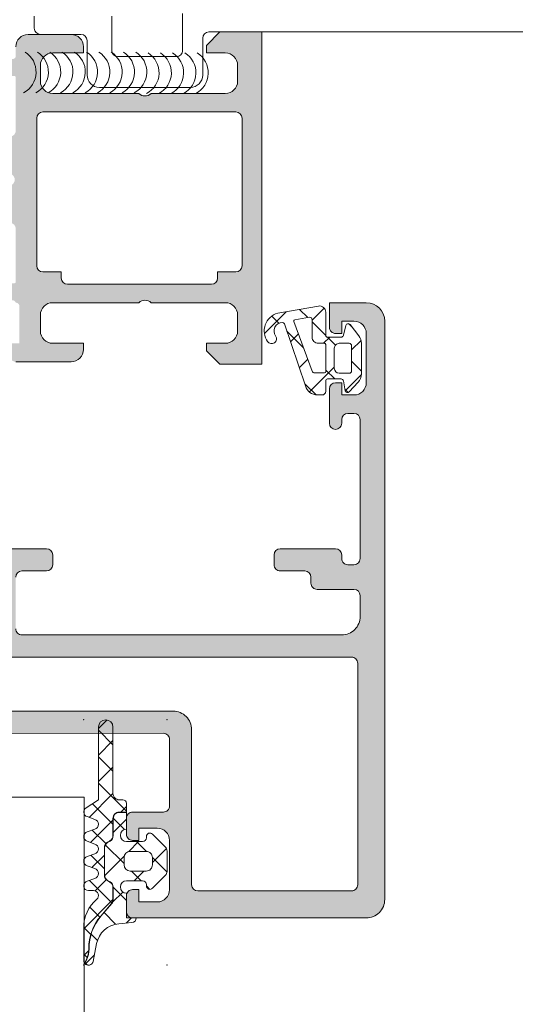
# Model space of a CAD drawing. Header units: millimetres. Extents: x 144573 to 336993, y 74252 to 247042.
# Tile 404 of 656: x 198288 to 198329, y 185783 to 185863. Entities that reach past the tile are written whole.
import ezdxf

# ---------------------------------------------------------------- set-up
doc = ezdxf.new("R2010")
doc.units = ezdxf.units.MM
doc.layers.add('FASÁDA DETAILNÍ', color=255, linetype='Continuous', lineweight=0)
doc.layers.add('NOVA', color=255, linetype='Continuous', lineweight=0)

# ---------------------------------------------------------------- blocks, each defined once
blk = doc.blocks.new('A$C69D17D4D')
at = {"layer": 'FASÁDA DETAILNÍ'}
h = blk.add_hatch(color=256, dxfattribs=at)
edge = h.paths.add_edge_path()
edge.add_arc((-24856.93811075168, 12486.81045535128), 0.1199999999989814, 8.685034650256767e-10, 90.000000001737)
edge.add_line((-24856.93811075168, 12486.93045535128), (-24859.69810875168, 12486.93045535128))
edge.add_arc((-24859.69810875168, 12487.23045535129), 0.3000000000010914, 180, 270, ccw=False)
edge.add_line((-24859.99810875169, 12487.23045535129), (-24859.99810875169, 12488.21042967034))
edge.add_arc((-24859.69810875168, 12488.21042967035), 0.2999999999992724, 90, 180, ccw=False)
edge.add_line((-24859.69810875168, 12488.51042967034), (-24857.81809775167, 12488.51042967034))
edge.add_arc((-24857.55055441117, 12488.58929676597), 0.278925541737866, 196.4245945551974, 271.1628700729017)
edge.add_line((-24857.54489375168, 12488.31042867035), (-24857.09129975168, 12488.31042867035))
edge.add_arc((-24857.08563134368, 12488.58926611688), 0.2788950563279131, 268.835410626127, 343.5801235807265)
edge.add_line((-24856.81811075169, 12488.51042967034), (-24856.81811075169, 12489.31060438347))
edge.add_arc((-24855.81811075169, 12489.31060438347), 1, 90, 180, ccw=False)
edge.add_line((-24855.81811075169, 12490.31060438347), (-24852.31810339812, 12490.31060438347))
edge.add_arc((-24852.31812322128, 12489.31058456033), 1.000019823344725, 0.0011357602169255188, 89.99886423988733, ccw=False)
edge.add_line((-24851.31810339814, 12489.31060438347), (-24851.31810339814, 12488.81060438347))
edge.add_line((-24851.31810339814, 12488.81060438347), (-24853.81810339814, 12488.81060438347))
edge.add_arc((-24853.81805801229, 12487.81055899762), 1.0000453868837, 90.00260029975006, 179.9973997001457)
edge.add_line((-24854.81810339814, 12487.81060438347), (-24854.81810339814, 12486.51058607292))
edge.add_arc((-24853.81805089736, 12486.5106385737), 1.00005250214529, 180.0030079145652, 269.996992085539)
edge.add_line((-24853.81810339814, 12485.51058607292), (-24846.81810339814, 12485.51058607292))
edge.add_arc((-24846.31810339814, 12486.03570782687), 0.7250881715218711, 226.4038161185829, 313.5961838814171)
edge.add_line((-24845.81810339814, 12485.51058607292), (-24839.78401526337, 12485.51058607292))
edge.add_arc((-24839.78406776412, 12486.5106385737), 1.000052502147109, 270.003007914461, 359.9969920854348)
edge.add_line((-24838.78401526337, 12486.51058607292), (-24838.78401526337, 12487.81060438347))
edge.add_arc((-24839.78406064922, 12487.81055899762), 1.000045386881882, 0.002600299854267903, 89.99739970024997)
edge.add_line((-24839.78401526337, 12488.81060438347), (-24841.31810339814, 12488.81060438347))
edge.add_line((-24841.31810339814, 12488.81060438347), (-24841.31810339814, 12489.41061048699))
edge.add_line((-24841.31810339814, 12489.41061048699), (-24840.21809729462, 12490.51058607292))
edge.add_line((-24840.21809729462, 12490.51058607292), (-24836.81810339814, 12490.51058607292))
edge.add_line((-24836.81810339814, 12490.51058607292), (-24836.81810339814, 12463.51068525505))
edge.add_line((-24836.81810339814, 12463.51068525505), (-24840.21809729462, 12463.51068525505))
edge.add_line((-24840.21809729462, 12463.51068525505), (-24841.31810339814, 12464.61066084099))
edge.add_line((-24841.31810339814, 12464.61066084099), (-24841.31810339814, 12465.21066694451))
edge.add_line((-24841.31810339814, 12465.21066694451), (-24839.78401526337, 12465.21066694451))
edge.add_arc((-24839.78406064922, 12466.21071233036), 1.0000453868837, 270.00260029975, 359.9973997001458)
edge.add_line((-24838.78401526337, 12466.21066694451), (-24838.78401526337, 12467.51068525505))
edge.add_arc((-24839.78406776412, 12467.51063275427), 1.00005250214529, 0.003007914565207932, 89.996992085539)
edge.add_line((-24839.78401526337, 12468.51068525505), (-24845.81810339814, 12468.51068525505))
edge.add_arc((-24846.31810339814, 12467.9855635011), 0.7250881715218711, 46.4038161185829, 133.5961838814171)
edge.add_line((-24846.81810339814, 12468.51068525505), (-24853.81810339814, 12468.51068525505))
edge.add_arc((-24853.81805089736, 12467.51063275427), 1.000052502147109, 90.003007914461, 179.9969920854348)
edge.add_line((-24854.81810339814, 12467.51068525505), (-24854.81810339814, 12466.21066694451))
edge.add_arc((-24853.81805801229, 12466.21071233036), 1.000045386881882, 180.0026002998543, 269.9973997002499)
edge.add_line((-24853.81810339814, 12465.21066694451), (-24851.31810339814, 12465.21066694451))
edge.add_line((-24851.31810339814, 12465.21066694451), (-24851.31810339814, 12464.71066694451))
edge.add_arc((-24852.31812322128, 12464.71068676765), 1.000019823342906, 270.0011357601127, 359.99886423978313, ccw=False)
edge.add_line((-24852.31810339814, 12463.71066694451), (-24856.81810339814, 12463.71066694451))
edge.add_arc((-24856.81811371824, 12464.2106566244), 0.4999896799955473, 179.9988173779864, 270.0011826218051, ccw=False)
edge.add_line((-24857.31810339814, 12464.21066694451), (-24857.31810339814, 12465.21066694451))
edge.add_line((-24857.31810339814, 12465.21066694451), (-24856.51810034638, 12465.21066694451))
edge.add_line((-24856.51810034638, 12465.21066694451), (-24856.51810034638, 12468.21068220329))
edge.add_arc((-24856.81810806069, 12468.21068489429), 0.3000077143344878, 359.9994860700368, 450.0005139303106)
edge.add_arc((-24857.08563134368, 12468.43185616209), 0.2788950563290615, 16.41987641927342, 91.16458937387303)
edge.add_line((-24857.09129975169, 12468.71069360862), (-24857.54489375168, 12468.71069360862))
edge.add_arc((-24857.55055441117, 12468.43182551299), 0.2789255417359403, 88.83712992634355, 163.5754054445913)
edge.add_line((-24857.81809775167, 12468.51069260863), (-24859.69810875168, 12468.51069260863))
edge.add_arc((-24859.69810875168, 12468.81069260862), 0.2999999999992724, 180, 270, ccw=False)
edge.add_line((-24859.99810875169, 12468.81069260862), (-24859.99810875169, 12469.79066692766))
edge.add_arc((-24859.69810875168, 12469.79066692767), 0.2999999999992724, 90, 180, ccw=False)
edge.add_line((-24859.69810875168, 12470.09066692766), (-24856.93811075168, 12470.09066692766))
edge.add_arc((-24856.93811075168, 12470.21066692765), 0.1200000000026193, 270, 359.9999999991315)
edge.add_line((-24856.81811075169, 12470.21066692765), (-24856.81811075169, 12474.51069260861))
edge.add_arc((-24857.31811075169, 12474.51069260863), 0.5, 0, 90)
edge.add_line((-24857.31811075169, 12475.01069260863), (-24858.01811075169, 12475.01069260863))
edge.add_line((-24858.0181107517, 12475.01069260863), (-24860.41093107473, 12473.62919715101))
edge.add_arc((-24860.47999096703, 12473.74881239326), 0.1381197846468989, 172.2975625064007, 299.99999999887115, ccw=False)
edge.add_arc((-24855.63863973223, 12473.3011940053), 5.000000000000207, 108.709400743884, 174.6507719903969, ccw=False)
edge.add_arc((-24857.40286592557, 12478.51056113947), 0.5000000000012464, 288.7094007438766, 431.2905992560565)
edge.add_arc((-24855.63863973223, 12483.71992827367), 4.999999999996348, 185.349228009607, 251.2905992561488, ccw=False)
edge.add_arc((-24860.47999096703, 12483.27230988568), 0.1381197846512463, 60.00000000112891, 187.7024374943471, ccw=False)
edge.add_line((-24860.41093107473, 12483.39192512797), (-24858.0181107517, 12482.01042967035))
edge.add_line((-24858.0181107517, 12482.01042967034), (-24857.3181107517, 12482.01042967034))
edge.add_arc((-24857.31811075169, 12482.51042967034), 0.5, 270, 360.0000000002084)
edge.add_line((-24856.81811075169, 12482.51042967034), (-24856.81811075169, 12486.81045535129))
edge = h.paths.add_edge_path(flags=16)
edge.add_arc((-24838.91810950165, 12471.51067762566), 0.5, 270, 360)
edge.add_line((-24838.41810950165, 12471.51067762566), (-24838.41810950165, 12483.51058607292))
edge.add_arc((-24838.91810950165, 12483.51058607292), 0.5, 0, 90)
edge.add_line((-24838.91810950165, 12484.01058607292), (-24854.61809119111, 12484.01058607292))
edge.add_arc((-24854.61809119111, 12483.51058607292), 0.5, 90, 180)
edge.add_line((-24855.11809119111, 12483.51058607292), (-24855.11809119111, 12471.51067762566))
edge.add_arc((-24854.61809119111, 12471.51067762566), 0.5, 180, 270)
edge.add_line((-24854.61809119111, 12471.01067762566), (-24853.11809119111, 12471.01067762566))
edge.add_line((-24853.11809119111, 12471.01067762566), (-24853.11809119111, 12470.51067762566))
edge.add_arc((-24852.61809119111, 12470.51067762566), 0.5, 180, 270)
edge.add_line((-24852.61809119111, 12470.01067762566), (-24840.91810950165, 12470.01067762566))
edge.add_arc((-24840.91810950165, 12470.51067762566), 0.5, 270, 360)
edge.add_line((-24840.41810950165, 12470.51067762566), (-24840.41810950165, 12471.01067762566))
edge.add_line((-24840.41810950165, 12471.01067762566), (-24838.91810950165, 12471.01067762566))
h = blk.add_hatch(color=256, dxfattribs=at)
edge = h.paths.add_edge_path(flags=16)
edge.add_ellipse((-24829.51811741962, 12439.21063723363), major_axis=(-0.499974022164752, 0), ratio=1, start_angle=179.9970229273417, end_angle=270.0029770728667, ccw=False)
edge.add_line((-24829.01814339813, 12439.21061125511), (-24829.01814339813, 12421.21061125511))
edge.add_ellipse((-24829.51811741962, 12421.2105852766), major_axis=(-0.4999740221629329, 0), ratio=1, start_angle=89.99702292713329, end_angle=180.0029770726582, ccw=False)
edge.add_line((-24829.51814339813, 12420.71061125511), (-24842.01814339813, 12420.71061125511))
edge.add_ellipse((-24842.01812157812, 12421.21063307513), major_axis=(-0.5000218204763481, 0), ratio=1, start_angle=0.002500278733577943, end_angle=89.99749972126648, ccw=False)
edge.add_line((-24842.51814339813, 12421.21061125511), (-24842.51814339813, 12433.81366225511))
edge.add_ellipse((-24844.01814227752, 12433.81366337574), major_axis=(-1.499998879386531, 0), ratio=1, start_angle=179.9999571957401, end_angle=270.0000428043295)
edge.add_line((-24844.01814339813, 12435.31366225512), (-24857.01813139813, 12435.31366225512))
edge.add_ellipse((-24857.01813177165, 12435.81366188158), major_axis=(-0.4999996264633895, 0), ratio=1, start_angle=-4.280419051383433e-05, end_angle=90.00004280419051, ccw=False)
edge.add_line((-24857.51813139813, 12435.81366225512), (-24857.51813139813, 12439.21061125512))
edge.add_ellipse((-24857.01813177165, 12439.21061162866), major_axis=(-0.4999996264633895, 0), ratio=1, start_angle=-90.00004280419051, end_angle=4.280419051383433e-05, ccw=False)
edge.add_line((-24857.01813139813, 12439.71061125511), (-24829.51814339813, 12439.71061125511))
edge = h.paths.add_edge_path()
edge.add_line((-24828.31813139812, 12468.51060625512), (-24831.31813139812, 12468.51060625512))
edge.add_line((-24831.31813139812, 12468.51060625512), (-24831.31813139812, 12466.51060625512))
edge.add_arc((-24830.81815737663, 12466.5105802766), 0.4999740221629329, 179.9970229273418, 270.0029770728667)
edge.add_line((-24830.81813139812, 12466.01060625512), (-24830.31813139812, 12466.01060625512))
edge.add_line((-24830.31813139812, 12466.01060625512), (-24830.31813139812, 12467.01060625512))
edge.add_line((-24830.31813139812, 12467.01060625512), (-24829.31813139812, 12467.01060625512))
edge.add_arc((-24829.31819552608, 12466.01054212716), 1.000064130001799, 0.003674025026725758, 89.99632597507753, ccw=False)
edge.add_line((-24828.31813139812, 12466.01060625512), (-24828.31813139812, 12462.01060625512))
edge.add_arc((-24829.31816138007, 12462.01063623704), 1.000029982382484, 270.0017177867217, 359.9982822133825, ccw=False)
edge.add_line((-24829.31813139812, 12461.01060625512), (-24830.31813139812, 12461.01060625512))
edge.add_line((-24830.31813139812, 12461.01060625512), (-24830.31813139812, 12462.01060625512))
edge.add_line((-24830.31813139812, 12462.01060625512), (-24830.81813139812, 12462.01060625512))
edge.add_arc((-24830.81812579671, 12461.51060065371), 0.5000056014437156, 90.0006418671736, 179.9993581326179)
edge.add_line((-24831.31813139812, 12461.51060625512), (-24831.31813139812, 12458.71060325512))
edge.add_arc((-24830.81813139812, 12458.71060325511), 0.5, 180, 360)
edge.add_line((-24830.31813139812, 12458.71060325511), (-24830.31813139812, 12459.01060625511))
edge.add_arc((-24829.81812067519, 12459.01059553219), 0.5000107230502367, 90.00122873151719, 179.9987712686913, ccw=False)
edge.add_line((-24829.81813139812, 12459.51060625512), (-24829.31813139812, 12459.51060625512))
edge.add_arc((-24829.31819932, 12459.01053833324), 0.5000679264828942, 0.007782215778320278, 89.99221778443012, ccw=False)
edge.add_line((-24828.81813139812, 12459.01060625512), (-24828.81813139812, 12447.71061125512))
edge.add_arc((-24829.31815321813, 12447.71063307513), 0.5000218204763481, 270.0025002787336, 359.9974997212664, ccw=False)
edge.add_line((-24829.31813139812, 12447.21061125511), (-24829.81813139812, 12447.21061125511))
edge.add_arc((-24829.81819407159, 12447.71054858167), 0.4999373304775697, 179.992817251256, 270.00718274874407, ccw=False)
edge.add_line((-24830.31813139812, 12447.71061125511), (-24830.31813139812, 12448.01061425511))
edge.add_arc((-24830.81819419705, 12448.01055145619), 0.5000628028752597, 0.007195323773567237, 89.99280467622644)
edge.add_line((-24830.81813139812, 12448.51061425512), (-24835.31813139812, 12448.51061425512))
edge.add_arc((-24835.31812579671, 12448.01060865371), 0.5000056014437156, 90.0006418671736, 179.9993581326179)
edge.add_line((-24835.81813139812, 12448.01061425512), (-24835.81813139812, 12447.21061125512))
edge.add_arc((-24835.31815737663, 12447.2105852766), 0.4999740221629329, 179.9970229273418, 270.0029770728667)
edge.add_line((-24835.31813139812, 12446.71061125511), (-24833.31813139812, 12446.71061125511))
edge.add_arc((-24833.31819932, 12446.21054333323), 0.5000679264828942, 0.007782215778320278, 89.99221778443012, ccw=False)
edge.add_line((-24832.81813139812, 12446.21061125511), (-24832.81813139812, 12445.71061125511))
edge.add_arc((-24832.31819407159, 12445.71054858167), 0.4999373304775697, 179.992817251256, 270.007182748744)
edge.add_line((-24832.31813139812, 12445.21061125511), (-24829.31813139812, 12445.21061125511))
edge.add_arc((-24829.31818651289, 12444.71055614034), 0.5000551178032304, 0.006314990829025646, 89.99368500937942, ccw=False)
edge.add_line((-24828.81813139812, 12444.71061125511), (-24828.81813139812, 12443.01061425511))
edge.add_arc((-24830.31809955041, 12443.01058240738), 1.499968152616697, -90.00121651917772, 0.0012165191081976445, ccw=False)
edge.add_line((-24830.31813139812, 12441.51061425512), (-24856.31813139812, 12441.51061425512))
edge.add_arc((-24856.3181522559, 12442.01059339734), 0.4999791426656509, 179.9976097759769, 270.00239022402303, ccw=False)
edge.add_line((-24856.81813139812, 12442.01061425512), (-24856.81813139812, 12446.21061125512))
edge.add_arc((-24856.31812579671, 12446.2106056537), 0.5000056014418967, 90.00064186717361, 179.9993581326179, ccw=False)
edge.add_line((-24856.31813139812, 12446.71061125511), (-24854.31813139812, 12446.71061125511))
edge.add_arc((-24854.31815321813, 12447.21063307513), 0.5000218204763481, 270.0025002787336, 359.9974997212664)
edge.add_line((-24853.81813139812, 12447.21061125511), (-24853.81813139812, 12448.01061425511))
edge.add_arc((-24854.31818395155, 12448.01056170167), 0.5000525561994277, 0.006021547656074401, 89.99397845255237)
edge.add_line((-24854.31813139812, 12448.51061425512), (-24859.31813239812, 12448.51061425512))
edge.add_line((-24859.31813239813, 12448.51061425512), (-24860.07602139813, 12448.29329325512))
edge.add_arc((-24860.15871270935, 12448.58167166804), 0.2999999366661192, 217.9048146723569, 286.00002422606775, ccw=False)
edge.add_arc((-24860.63213255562, 12448.21306111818), 0.3000001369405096, 37.90471808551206, 89.99996992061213)
edge.add_line((-24860.63213239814, 12448.5130612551), (-24862.69627939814, 12448.5130592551))
edge.add_arc((-24862.69627985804, 12448.11305986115), 0.3999993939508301, 89.99993412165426, 201.9737695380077)
edge.add_line((-24863.06722139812, 12447.96338725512), (-24862.25086039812, 12445.94015825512))
edge.add_arc((-24862.06539013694, 12446.01499487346), 0.1999993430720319, 201.973907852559, 294.1410923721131)
edge.add_line((-24861.98359339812, 12445.8324872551), (-24859.59990839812, 12446.9008072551))
edge.add_arc((-24859.51811169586, 12446.71829914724), 0.199999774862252, -0.8199006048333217, 114.14102546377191, ccw=False)
edge.add_line((-24859.31813239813, 12446.7154372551), (-24859.31813139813, 12435.4113572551))
edge.add_arc((-24859.50954589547, 12435.40292553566), 0.1916001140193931, -91.04445002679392, 2.5222218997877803, ccw=False)
edge.add_line((-24859.51303839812, 12435.21135725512), (-24859.93362239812, 12435.21135725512))
edge.add_line((-24859.93362239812, 12435.21135725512), (-24862.39923439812, 12436.64309225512))
edge.add_arc((-24862.55004609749, 12436.38375526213), 0.2999997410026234, 59.82080388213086, 164.0000282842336)
edge.add_line((-24862.83842439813, 12436.4664462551), (-24863.26629539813, 12434.9742852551))
edge.add_line((-24863.26629539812, 12434.9742852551), (-24863.76470739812, 12434.1110102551))
edge.add_arc((-24863.41829715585, 12433.91101030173), 0.4000000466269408, 150.0000115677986, 269.9999652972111)
edge.add_line((-24863.41829739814, 12433.51101025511), (-24859.31036639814, 12433.51135725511))
edge.add_line((-24859.31036639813, 12433.51135725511), (-24844.81830939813, 12433.51366225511))
edge.add_arc((-24844.81813127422, 12433.01366241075), 0.4999998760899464, -1.7834827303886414e-05, 90.0204115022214, ccw=False)
edge.add_line((-24844.31813139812, 12433.01366225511), (-24844.31813139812, 12427.61062025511))
edge.add_arc((-24844.8181310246, 12427.61061988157), 0.4999996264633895, -90.00004280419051, 4.280419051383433e-05, ccw=False)
edge.add_line((-24844.81813139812, 12427.11062025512), (-24847.31813139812, 12427.11062025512))
edge.add_arc((-24847.31813177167, 12426.61062062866), 0.4999996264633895, 89.9999571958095, 180.0000428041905)
edge.add_line((-24847.81813139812, 12426.61062025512), (-24847.81813139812, 12425.31061725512))
edge.add_arc((-24847.3181522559, 12425.31059639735), 0.4999791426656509, 179.997609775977, 270.002390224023)
edge.add_line((-24847.31813139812, 12424.81061725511), (-24846.81813139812, 12424.81061725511))
edge.add_line((-24846.81813139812, 12424.81061725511), (-24846.81813139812, 12425.81061725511))
edge.add_line((-24846.81813139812, 12425.81061725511), (-24845.31813139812, 12425.81061725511))
edge.add_arc((-24845.3181630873, 12424.81058556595), 1.000031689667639, 0.001815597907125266, 89.99818440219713, ccw=False)
edge.add_line((-24844.31813139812, 12424.81061725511), (-24844.31813139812, 12420.81061725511))
edge.add_arc((-24845.31820064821, 12420.8106865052), 1.000069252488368, 270.0039674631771, 359.99603253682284, ccw=False)
edge.add_line((-24845.31813139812, 12419.81061725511), (-24846.81813139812, 12419.81061725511))
edge.add_line((-24846.81813139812, 12419.81061725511), (-24846.81813139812, 12420.81061725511))
edge.add_line((-24846.81813139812, 12420.81061725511), (-24847.31813139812, 12420.81061725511))
edge.add_arc((-24847.31815737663, 12420.31064323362), 0.499974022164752, 89.99702292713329, 180.0029770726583)
edge.add_line((-24847.81813139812, 12420.31061725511), (-24847.81813139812, 12419.0106142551))
edge.add_arc((-24847.31812579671, 12419.01061985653), 0.5000056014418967, 180.0006418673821, 269.9993581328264)
edge.add_line((-24847.31813139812, 12418.51061425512), (-24828.31813139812, 12418.51061425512))
edge.add_arc((-24828.31810211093, 12420.01058496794), 1.49997071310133, 269.9988812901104, 360.0011187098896)
edge.add_line((-24826.81813139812, 12420.01061425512), (-24826.81813139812, 12467.01060625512))
edge.add_arc((-24828.3181917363, 12467.01054591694), 1.500060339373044, 0.002304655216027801, 89.99769534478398)
h = blk.add_hatch(dxfattribs=at)
h.set_pattern_fill('ANSI37', color=256, scale=0.625, angle=-1.272221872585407e-14, style=0)
h.set_pattern_definition([(44.99999999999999, (-24830.31810339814, 12466.01058625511), (-1.403165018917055, 1.403165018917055), []), (135, (-24830.31810339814, 12466.01058625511), (-1.403165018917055, -1.403165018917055), [])])
edge = h.paths.add_edge_path(flags=16)
edge.add_ellipse((-24832.22031654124, 12465.70837121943), major_axis=(-0.4977897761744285, 0), ratio=1, start_angle=-0.2547220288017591, end_angle=90.1925797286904)
edge.add_line((-24832.21864339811, 12465.21058425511), (-24831.71812439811, 12465.21058425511))
edge.add_ellipse((-24831.71811014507, 12465.11060050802), major_axis=(-0.09998374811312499, 0), ratio=1, start_angle=179.9912593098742, end_angle=270.0081677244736, ccw=False)
edge.add_line((-24831.61812639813, 12465.11058525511), (-24831.61812239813, 12462.91015525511))
edge.add_ellipse((-24831.71812705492, 12462.91015791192), major_axis=(-0.1000046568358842, 0), ratio=1, start_angle=90.0015221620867, end_angle=179.9984778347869, ccw=False)
edge.add_line((-24831.71812439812, 12462.81015325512), (-24832.53006639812, 12462.81015325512))
edge.add_ellipse((-24832.5300579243, 12463.01015987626), major_axis=(-0.2000066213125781, 0), ratio=1, start_angle=15.68861530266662, end_angle=89.99757251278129, ccw=False)
edge.add_line((-24832.72261339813, 12462.95607625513), (-24834.20993839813, 12466.97421725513))
edge.add_ellipse((-24834.11615691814, 12467.00893074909), major_axis=(-0.09999996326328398, 0), ratio=1, start_angle=-79.67771585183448, end_angle=20.312182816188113, ccw=False)
edge.add_line((-24834.13407539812, 12467.1073122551), (-24832.92460639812, 12467.3275952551))
edge.add_ellipse((-24832.918097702, 12467.12770488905), major_axis=(-0.1999963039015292, 0), ratio=1, start_angle=179.9989589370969, end_angle=271.8649678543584, ccw=False)
edge.add_line((-24832.71810139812, 12467.12770125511), (-24832.71810139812, 12465.71058425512))
edge = h.paths.add_edge_path(flags=16)
edge.add_ellipse((-24829.71811256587, 12465.01058308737), major_axis=(-0.200000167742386, 0), ratio=1, start_angle=179.9997615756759, end_angle=270.00023842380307, ccw=False)
edge.add_line((-24829.51811239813, 12465.01058225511), (-24829.51811639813, 12462.97612525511))
edge.add_ellipse((-24829.71811167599, 12462.97612053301), major_axis=(-0.1999952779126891, 0), ratio=1, start_angle=89.9995066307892, end_angle=180.0013528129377, ccw=False)
edge.add_line((-24829.71811339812, 12462.77612525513), (-24830.51812339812, 12462.77612525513))
edge.add_ellipse((-24830.51811458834, 12463.17613606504), major_axis=(-0.4000108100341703, 0), ratio=1, start_angle=0.001978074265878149, end_angle=89.99873812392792, ccw=False)
edge.add_line((-24830.91812539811, 12463.17612225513), (-24830.91812539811, 12464.81058525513))
edge.add_ellipse((-24830.51813047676, 12464.81058833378), major_axis=(-0.3999949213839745, 0), ratio=1, start_angle=-90.0010139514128, end_angle=0.00044099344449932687, ccw=False)
edge.add_line((-24830.51812339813, 12465.2105832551), (-24829.71811339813, 12465.2105832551))
edge = h.paths.add_edge_path()
edge.add_arc((-24829.79466451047, 12466.61057515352), 0.2000083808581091, 40.00231578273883, 164.9984805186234)
edge.add_line((-24829.98785639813, 12466.66234625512), (-24830.17839039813, 12465.85882125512))
edge.add_arc((-24830.37158398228, 12465.91059764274), 0.200011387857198, 270.0027455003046, 344.9971436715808, ccw=False)
edge.add_line((-24830.37157439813, 12465.71058625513), (-24831.46812439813, 12465.71058625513))
edge.add_arc((-24831.46813475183, 12465.86057390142), 0.1499876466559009, 179.9960448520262, 270.00395514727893, ccw=False)
edge.add_line((-24831.61812239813, 12465.8605842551), (-24831.61811439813, 12467.7434552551))
edge.add_arc((-24832.11811427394, 12467.74345716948), 0.4999998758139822, 359.9997806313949, 459.9335722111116)
edge.add_line((-24832.20436739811, 12468.23596125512), (-24835.52409339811, 12467.65457225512))
edge.add_arc((-24835.11801906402, 12466.2105867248), 1.499996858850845, 105.7069244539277, 215.0875539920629)
edge.add_arc((-24836.01812189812, 12465.57827975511), 0.3999981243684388, 215.0880041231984, 395.0880041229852)
edge.add_arc((-24835.13682223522, 12466.21280131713), 0.6860034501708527, 90.4843583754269, 216.1411855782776, ccw=False)
edge.add_arc((-24835.12300205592, 12466.74967769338), 0.1503878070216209, 19.016150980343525, 97.49607826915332, ccw=False)
edge.add_line((-24834.98082139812, 12466.79867925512), (-24833.25313939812, 12461.75245325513))
edge.add_arc((-24832.28704738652, 12462.01057440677), 0.9999801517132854, 194.958910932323, 270.0005723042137)
edge.add_line((-24832.28703739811, 12461.01059425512), (-24831.91813239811, 12461.01058225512))
edge.add_arc((-24831.91815312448, 12461.31060198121), 0.3000197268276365, 270.0039581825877, 359.9968057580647)
edge.add_line((-24831.61813339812, 12461.31058525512), (-24831.61813339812, 12462.16060025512))
edge.add_arc((-24831.4681493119, 12462.16061316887), 0.1499840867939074, 89.99506678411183, 180.0049332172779, ccw=False)
edge.add_line((-24831.46813639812, 12462.3105972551), (-24830.37157439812, 12462.3105862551))
edge.add_arc((-24830.37158351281, 12462.11057166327), 0.2000145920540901, 15.002374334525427, 89.99738902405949, ccw=False)
edge.add_line((-24830.17838639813, 12462.1623472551), (-24830.04929239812, 12461.3589752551))
edge.add_arc((-24829.85611655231, 12461.41069966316), 0.1999808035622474, 194.9897870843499, 315.0074444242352)
edge.add_line((-24829.71469039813, 12461.2693102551), (-24828.98817139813, 12462.0451802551))
edge.add_arc((-24829.7181130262, 12462.72869066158), 1.00000062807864, 316.8814623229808, 360.0000340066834)
edge.add_line((-24828.71811239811, 12462.72869125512), (-24828.71811239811, 12465.20732425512))
edge.add_arc((-24829.71811530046, 12465.20732320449), 1.000002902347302, 6.01967036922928e-05, 37.82779308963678)
edge.add_line((-24828.92825539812, 12465.82061525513), (-24829.64145439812, 12466.73914425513))
h = blk.add_hatch(dxfattribs=at)
h.set_pattern_fill('ANSI37', color=256, scale=0.48, angle=90, style=0)
h.set_pattern_definition([(135, (0, 0), (-1.077630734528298, -1.077630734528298), []), (225, (0, 0), (1.077630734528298, -1.077630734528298), [])])
edge = h.paths.add_edge_path()
edge.add_line((-24850.40151985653, 12425.72477271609), (-24851.00857736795, 12425.49751382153))
edge.add_arc((-24850.9081021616, 12425.1206776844), 0.3900009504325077, 104.9293687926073, 255.070631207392)
edge.add_line((-24851.00857736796, 12424.74384154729), (-24850.40151985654, 12424.51658265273))
edge.add_arc((-24850.50810332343, 12424.1206776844), 0.4100009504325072, 285.0676336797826, 434.9323663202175, ccw=False)
edge.add_line((-24850.40151985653, 12423.72477271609), (-24851.00857738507, 12423.49751381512))
edge.add_arc((-24850.90810366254, 12423.1206776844), 0.390000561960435, 104.9291583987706, 255.0708416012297)
edge.add_line((-24851.0085773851, 12422.74384155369), (-24850.40151987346, 12422.51658265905))
edge.add_arc((-24850.50810182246, 12422.1206776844), 0.4100005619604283, 285.06742474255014, 434.9325713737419, ccw=False)
edge.add_line((-24850.40151990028, 12421.72477270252), (-24851.00857739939, 12421.49751762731))
edge.add_arc((-24850.90809015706, 12421.1206349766), 0.3900489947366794, 104.9293168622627, 269.9999999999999)
edge.add_line((-24850.90809015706, 12420.73058598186), (-24850.5081010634, 12420.73058598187))
edge.add_arc((-24850.5081010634, 12420.32058542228), 0.4100005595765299, 310.3199356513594, 449.99999999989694, ccw=False)
edge.add_arc((-24848.30813120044, 12417.72829920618), 2.989972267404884, 130.3199378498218, 180.0013304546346)
edge.add_line((-24851.29810346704, 12417.72822977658), (-24851.29810306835, 12415.05643819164))
edge.add_arc((-24850.90810306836, 12415.05588054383), 0.3900003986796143, 179.9180747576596, 215.6405699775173)
edge.add_line((-24851.22505185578, 12414.82862787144), (-24851.09540013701, 12415.08691913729))
edge.add_arc((-24852.87391416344, 12415.97966090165), 1.990000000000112, 333.345208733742, 360.6188691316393)
edge.add_arc((-24846.87053157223, 12416.04450778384), 4.013732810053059, 139.3588191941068, 180.618869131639, ccw=False)
edge.add_line((-24849.91616556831, 12418.65873130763), (-24849.03529869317, 12419.68496264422))
edge.add_arc((-24849.4040265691, 12420.0014606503), 0.4859333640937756, 319.3588191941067, 359.9999999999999)
edge.add_line((-24848.91809320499, 12420.0014606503), (-24848.91809320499, 12420.99905805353))
edge.add_arc((-24849.40809320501, 12420.99905805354), 0.4900000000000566, 360.0000000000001, 420.0000000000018)
edge.add_line((-24849.16309320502, 12421.42341050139), (-24849.36309320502, 12421.53888055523))
edge.add_arc((-24849.108093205, 12421.98055351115), 0.5099999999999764, 179.9999999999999, 240.00000000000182, ccw=False)
edge.add_line((-24849.618093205, 12421.98055351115), (-24849.618093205, 12424.21756335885))
edge.add_arc((-24849.108093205, 12424.21756335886), 0.5100000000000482, 120.00000000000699, 179.9999999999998, ccw=False)
edge.add_line((-24849.363093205, 12424.65923631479), (-24849.163093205, 12424.77470636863))
edge.add_arc((-24849.40809320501, 12425.19905881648), 0.4899999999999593, 300.000000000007, 359.9999999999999)
edge.add_line((-24848.91809320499, 12425.19905881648), (-24848.91809320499, 12426.59905652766))
edge.add_arc((-24848.40809320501, 12426.59905652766), 0.509999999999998, 89.99999999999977, 180, ccw=False)
edge.add_line((-24848.40809320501, 12427.10905652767), (-24847.81809292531, 12427.10905652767))
edge.add_line((-24847.8180929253, 12427.10905652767), (-24847.818093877, 12427.82067807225))
edge.add_arc((-24848.108093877, 12427.82067768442), 0.2900000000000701, 360.0000766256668, 450.0000000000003)
edge.add_line((-24848.108093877, 12428.1106776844), (-24848.4080790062, 12428.11067768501))
edge.add_arc((-24848.40826055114, 12428.62049967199), 0.5098220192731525, 179.975713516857, 270.02040272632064, ccw=False)
edge.add_line((-24848.91808252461, 12428.62071577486), (-24848.9181130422, 12434.02067872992))
edge.add_arc((-24849.5081115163, 12434.02067539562), 0.5899984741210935, 360.0003238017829, 540.0000000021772)
edge.add_line((-24850.09810999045, 12434.02067539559), (-24850.09810999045, 12428.11526714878))
edge.add_line((-24850.09810999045, 12428.11526714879), (-24851.10286432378, 12427.45856359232))
edge.add_arc((-24850.90810368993, 12427.12067585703), 0.3899997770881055, 119.9594211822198, 255.0702409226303)
edge.add_line((-24851.00858116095, 12426.74384153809), (-24850.4015198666, 12426.51658265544))
edge.add_arc((-24850.50810332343, 12426.1206776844), 0.4100009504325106, 285.0676336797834, 434.93236777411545, ccw=False)
h = blk.add_hatch(dxfattribs=at)
h.set_pattern_fill('ANSI37', color=256, scale=0.625, angle=90, style=0)
h.set_pattern_definition([(135, (0, 0), (-1.403165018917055, -1.403165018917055), []), (225, (0, 0), (1.403165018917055, -1.403165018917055), [])])
edge = h.paths.add_edge_path()
edge.add_arc((-24845.90810999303, 12425.1205382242), 0.2900050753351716, 404.9975633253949, 539.9994892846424)
edge.add_line((-24846.19811506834, 12425.12054080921), (-24846.19811506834, 12425.02054654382))
edge.add_arc((-24846.50811506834, 12425.02054654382), 0.3099999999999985, 269.9999999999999, 360.0000000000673, ccw=False)
edge.add_line((-24846.50811506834, 12424.71054654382), (-24847.80809106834, 12424.71054654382))
edge.add_arc((-24847.80809106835, 12425.22054654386), 0.5100000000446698, 91.12352014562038, 270.00000000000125, ccw=False)
edge.add_line((-24847.8180910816, 12425.73044849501), (-24847.81809289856, 12427.08905652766))
edge.add_line((-24847.81809289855, 12427.08905652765), (-24848.408093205, 12427.08905652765))
edge.add_arc((-24848.40809320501, 12426.59905652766), 0.4900000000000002, 90.00000000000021, 180)
edge.add_line((-24848.898093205, 12426.59905652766), (-24848.898093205, 12425.19905881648))
edge.add_arc((-24849.40809320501, 12425.19905881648), 0.5099999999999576, 300.00000000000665, 360.0000000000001, ccw=False)
edge.add_line((-24849.15309320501, 12424.75738586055), (-24849.35309320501, 12424.64191580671))
edge.add_arc((-24849.108093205, 12424.21756335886), 0.4900000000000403, 120.0000000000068, 180.0000000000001)
edge.add_line((-24849.59809320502, 12424.21756335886), (-24849.59809320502, 12421.98055351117))
edge.add_arc((-24849.108093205, 12421.98055351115), 0.4899999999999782, 180.0000000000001, 240.0000000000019)
edge.add_line((-24849.35309320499, 12421.5562010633), (-24849.15309320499, 12421.44073100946))
edge.add_arc((-24849.40809320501, 12420.99905805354), 0.5100000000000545, 359.99999999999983, 420.00000000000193, ccw=False)
edge.add_line((-24848.898093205, 12420.99905805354), (-24848.898093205, 12420.00146065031))
edge.add_arc((-24849.4040265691, 12420.0014606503), 0.5059333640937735, 319.3588191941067, 359.99999999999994, ccw=False)
edge.add_line((-24849.02012262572, 12419.67193624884), (-24849.90098950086, 12418.64570491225))
edge.add_arc((-24846.87053157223, 12416.04450778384), 3.993732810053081, 139.3588191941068, 180.618869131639)
edge.add_arc((-24852.87391416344, 12415.97966090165), 2.010000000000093, 333.3452087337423, 360.6188691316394, ccw=False)
edge.add_line((-24851.07752562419, 12415.07794685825), (-24851.21156678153, 12414.81091098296))
edge.add_arc((-24850.90810306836, 12415.05588054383), 0.3900003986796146, 218.9120293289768, 348.9894375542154)
edge.add_line((-24850.52528180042, 12414.9813943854), (-24850.2456802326, 12416.41948521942))
edge.add_arc((-24848.27262630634, 12416.03587317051), 2.010000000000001, 94.99524938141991, 168.9975035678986, ccw=False)
edge.add_line((-24848.44764332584, 12418.03823903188), (-24847.37468354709, 12418.13202120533))
edge.add_arc((-24847.40810483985, 12418.52058831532), 0.3900017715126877, 274.9160046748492, 358.5301263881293)
edge.add_line((-24847.01823139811, 12418.51058425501), (-24847.81810236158, 12418.51058425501))
edge.add_line((-24847.81810236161, 12418.51058425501), (-24847.81809112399, 12420.51066359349))
edge.add_arc((-24847.80809106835, 12421.02056554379), 0.5100000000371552, 90, 268.87647509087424, ccw=False)
edge.add_line((-24847.80809106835, 12421.53056554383), (-24846.50811506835, 12421.53056554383))
edge.add_arc((-24846.50811506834, 12421.22056554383), 0.3100000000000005, 359.99999999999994, 450, ccw=False)
edge.add_line((-24846.19811506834, 12421.22056554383), (-24846.19811506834, 12421.12054054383))
edge.add_arc((-24845.90809969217, 12421.12056873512), 0.2900153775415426, 180.0055695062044, 314.9966855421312)
edge.add_line((-24845.70303971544, 12420.91548503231), (-24844.66174269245, 12421.95604945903))
edge.add_arc((-24845.00810306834, 12422.30265368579), 0.4900000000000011, 314.9798378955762, 359.9999999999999)
edge.add_line((-24844.51810306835, 12422.30265368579), (-24844.51810306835, 12423.93870212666))
edge.add_arc((-24845.00810306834, 12423.93870212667), 0.4899999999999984, 360.0000000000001, 405.0276992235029)
edge.add_line((-24844.66178829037, 12424.28535191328), (-24845.70303671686, 12425.32559405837))
edge = h.paths.add_edge_path()
edge.add_arc((-24847.50812488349, 12423.42056935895), 0.4999901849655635, 89.99999999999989, 179.9999999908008, ccw=False)
edge.add_line((-24847.50812488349, 12423.92055954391), (-24846.20811506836, 12423.92055954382))
edge.add_arc((-24846.20809643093, 12423.42057818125), 0.4999813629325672, -0.0021357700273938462, 90.0021357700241, ccw=False)
edge.add_line((-24845.70811506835, 12423.42055954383), (-24845.70811506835, 12422.82055254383))
edge.add_arc((-24846.20809643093, 12422.8205339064), 0.4999813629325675, 269.997864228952, 360.002135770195, ccw=False)
edge.add_line((-24846.20811506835, 12422.32055254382), (-24847.50812488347, 12422.32055254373))
edge.add_arc((-24847.50812488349, 12422.8205427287), 0.4999901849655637, 180, 270, ccw=False)
edge.add_line((-24848.00811506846, 12422.8205427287), (-24848.00811506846, 12423.42056935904))
for points in [[(-24722.08196276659, 12508.51048655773), (-24722.08196276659, 12491.01058607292, -0.414213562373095), (-24722.58196276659, 12490.51058607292), (-24841.11810339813, 12490.51058607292, 0.414213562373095), (-24841.61810339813, 12490.01058607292), (-24841.61810339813, 12487.01058607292, -0.414213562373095), (-24842.61810339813, 12486.01058607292), (-24850.01810340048, 12486.01058607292, -0.4142135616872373), (-24851.01810340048, 12487.0105860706), (-24851.018103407, 12489.81058607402, 0.4142135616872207), (-24851.518103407, 12490.31058607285), (-24854.81810339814, 12490.31058607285, -0.414213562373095), (-24855.31810339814, 12490.81058607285), (-24855.31810339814, 12491.81058607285, -0.414213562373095)], [(-24849.01810144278, 12491.81058608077), (-24849.01810144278, 12489.01058602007, 0.4142135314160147), (-24848.51810144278, 12488.51058607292), (-24843.75205234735, 12488.51058607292, 0.4142135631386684), (-24843.25205234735, 12489.0105860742), (-24843.25205235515, 12492.01058607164, -0.4142135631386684)], [(-24856.81811075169, 12489.31060438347, -0.414213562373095), (-24855.81811075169, 12490.31060438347), (-24852.31810339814, 12490.31060438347, -0.4142019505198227), (-24851.31810339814, 12489.31060438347), (-24851.31810339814, 12488.81060438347), (-24853.81810339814, 12488.81060438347, 0.4141869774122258), (-24854.81810339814, 12487.81060438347), (-24854.81810339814, 12486.51058607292, 0.4141828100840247), (-24853.81810339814, 12485.51058607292), (-24846.81810339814, 12485.51058607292, 0.3999328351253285), (-24845.81810339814, 12485.51058607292), (-24839.78401526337, 12485.51058607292, 0.4141828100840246), (-24838.78401526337, 12486.51058607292), (-24838.78401526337, 12487.81060438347, 0.4141869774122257), (-24839.78401526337, 12488.81060438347), (-24841.31810339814, 12488.81060438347), (-24841.31810339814, 12489.41061048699), (-24840.21809729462, 12490.51058607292), (-24836.81810339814, 12490.51058607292), (-24836.81810339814, 12463.51068525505), (-24840.21809729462, 12463.51068525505), (-24841.31810339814, 12464.61066084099), (-24841.31810339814, 12465.21066694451), (-24839.78401526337, 12465.21066694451, 0.4141869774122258), (-24838.78401526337, 12466.21066694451), (-24838.78401526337, 12467.51068525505, 0.4141828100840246), (-24839.78401526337, 12468.51068525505), (-24845.81810339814, 12468.51068525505, 0.3999328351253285), (-24846.81810339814, 12468.51068525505), (-24853.81810339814, 12468.51068525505, 0.4141828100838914), (-24854.81810339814, 12467.51068525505), (-24854.81810339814, 12466.21066694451, 0.4141869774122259), (-24853.81810339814, 12465.21066694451), (-24851.31810339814, 12465.21066694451), (-24851.31810339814, 12464.71066694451, -0.4142019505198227), (-24852.31810339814, 12463.71066694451), (-24856.81810339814, 12463.71066694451, -0.414225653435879)], [(-24856.81813139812, 12446.21061125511, -0.414207), (-24856.31813139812, 12446.71061125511), (-24854.31813139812, 12446.71061125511), (-24854.31813139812, 12446.71061125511, 0.414188), (-24853.81813139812, 12447.21061125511), (-24853.81813139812, 12448.01061425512), (-24853.81813139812, 12448.01061425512, 0.414152), (-24854.31813139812, 12448.51061425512), (-24859.31813239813, 12448.51061425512)], [(-24859.31036639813, 12433.51135725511), (-24844.81830939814, 12433.51366225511), (-24844.81830939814, 12433.51366225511, -0.414318), (-24844.31813139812, 12433.01366225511), (-24844.31813139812, 12427.61062025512), (-24844.31813139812, 12427.61062025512, -0.414214), (-24844.81813139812, 12427.11062025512), (-24847.31813139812, 12427.11062025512), (-24847.31813139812, 12427.11062025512, 0.414214), (-24847.81813139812, 12426.61062025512), (-24847.81813139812, 12425.31061725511), (-24847.81813139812, 12425.31061725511, 0.414238), (-24847.31813139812, 12424.81061725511), (-24846.81813139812, 12424.81061725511), (-24846.81813139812, 12425.81061725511), (-24845.31813139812, 12425.81061725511), (-24845.31813139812, 12425.81061725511, -0.414195), (-24844.31813139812, 12424.81061725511), (-24844.31813139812, 12420.81061725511), (-24844.31813139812, 12420.81061725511, -0.414173), (-24845.31813139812, 12419.81061725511), (-24846.81813139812, 12419.81061725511), (-24846.81813139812, 12420.81061725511), (-24847.31813139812, 12420.81061725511), (-24847.31813139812, 12420.81061725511, 0.414244), (-24847.81813139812, 12420.31061725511), (-24847.81813139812, 12419.01061425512), (-24847.81813139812, 12419.01061425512, 0.414207), (-24847.31813139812, 12418.51061425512), (-24828.31813139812, 12418.51061425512), (-24828.31813139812, 12418.51061425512, 0.414225), (-24826.81813139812, 12420.01061425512), (-24826.81813139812, 12467.01060625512), (-24826.81813139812, 12467.01060625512, 0.41419), (-24828.31813139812, 12468.51060625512), (-24828.31813139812, 12468.51060625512), (-24831.31813139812, 12468.51060625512), (-24831.31813139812, 12466.51060625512), (-24831.31813139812, 12466.51060625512, 0.414244), (-24830.81813139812, 12466.01060625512), (-24830.31813139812, 12466.01060625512), (-24830.31813139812, 12467.01060625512), (-24829.31813139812, 12467.01060625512), (-24829.31813139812, 12467.01060625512, -0.414176), (-24828.31813139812, 12466.01060625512), (-24828.31813139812, 12462.01060625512), (-24828.31813139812, 12462.01060625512, -0.414196), (-24829.31813139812, 12461.01060625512), (-24830.31813139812, 12461.01060625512), (-24830.31813139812, 12462.01060625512), (-24830.81813139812, 12462.01060625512), (-24830.81813139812, 12462.01060625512, 0.414207), (-24831.31813139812, 12461.51060625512), (-24831.31813139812, 12458.71060325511), (-24831.31813139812, 12458.71060325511, 1), (-24830.31813139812, 12458.71060325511), (-24830.31813139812, 12459.01060625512), (-24830.31813139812, 12459.01060625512, -0.414201), (-24829.81813139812, 12459.51060625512), (-24829.31813139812, 12459.51060625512), (-24829.31813139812, 12459.51060625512, -0.414134), (-24828.81813139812, 12459.01060625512), (-24828.81813139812, 12447.71061125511), (-24828.81813139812, 12447.71061125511, -0.414188), (-24829.31813139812, 12447.21061125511), (-24829.81813139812, 12447.21061125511), (-24829.81813139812, 12447.21061125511, -0.414287), (-24830.31813139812, 12447.71061125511), (-24830.31813139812, 12448.01061425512), (-24830.31813139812, 12448.01061425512, 0.41414), (-24830.81813139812, 12448.51061425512), (-24835.31813139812, 12448.51061425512), (-24835.31813139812, 12448.51061425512, 0.414207), (-24835.81813139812, 12448.01061425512), (-24835.81813139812, 12447.21061125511), (-24835.81813139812, 12447.21061125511, 0.414244), (-24835.31813139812, 12446.71061125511), (-24833.31813139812, 12446.71061125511), (-24833.31813139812, 12446.71061125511, -0.414134), (-24832.81813139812, 12446.21061125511), (-24832.81813139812, 12445.71061125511), (-24832.81813139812, 12445.71061125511, 0.414287), (-24832.31813139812, 12445.21061125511), (-24829.31813139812, 12445.21061125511), (-24829.31813139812, 12445.21061125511, -0.414149), (-24828.81813139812, 12444.71061125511), (-24828.81813139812, 12443.01061425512), (-24828.81813139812, 12443.01061425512, -0.414226), (-24830.31813139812, 12441.51061425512), (-24856.31813139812, 12441.51061425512), (-24856.31813139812, 12441.51061425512, -0.414238), (-24856.81813139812, 12442.01061425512)]]:
    blk.add_lwpolyline(points, format="xyb", dxfattribs=at)
for points in [[(-24838.91810950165, 12471.01067762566, 0.414213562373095), (-24838.41810950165, 12471.51067762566), (-24838.41810950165, 12483.51058607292, 0.414213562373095), (-24838.91810950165, 12484.01058607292), (-24854.61809119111, 12484.01058607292, 0.414213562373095), (-24855.11809119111, 12483.51058607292), (-24855.11809119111, 12471.51067762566, 0.414213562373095), (-24854.61809119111, 12471.01067762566), (-24853.11809119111, 12471.01067762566), (-24853.11809119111, 12470.51067762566, 0.414213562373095), (-24852.61809119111, 12470.01067762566), (-24840.91810950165, 12470.01067762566, 0.414213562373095), (-24840.41810950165, 12470.51067762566), (-24840.41810950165, 12471.01067762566)], [(-24829.64145439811, 12466.73914425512, 0.606792), (-24829.98785639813, 12466.66234625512), (-24830.17839039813, 12465.85882125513), (-24830.17839039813, 12465.85882125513, -0.339427), (-24830.37157439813, 12465.71058625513), (-24831.46812439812, 12465.71058625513), (-24831.46812439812, 12465.71058625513, -0.414254), (-24831.61812239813, 12465.8605842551), (-24831.61811439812, 12467.74345525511), (-24831.61811439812, 12467.74345525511, 0.465956), (-24832.20436739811, 12468.23596125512), (-24835.52409339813, 12467.65457225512), (-24835.52409339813, 12467.65457225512, 0.517137), (-24836.34542839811, 12465.34834725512, 1), (-24835.69081539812, 12465.8082122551, -0.610743), (-24835.14262139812, 12466.89878025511, -0.356477), (-24834.98082139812, 12466.79867925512), (-24833.25313939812, 12461.75245325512), (-24833.25313939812, 12461.75245325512, 0.339657), (-24832.28703739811, 12461.01059425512), (-24831.91813239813, 12461.01058225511), (-24831.91813239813, 12461.01058225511, 0.414177), (-24831.61813339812, 12461.31058525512), (-24831.61813339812, 12462.16060025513), (-24831.61813339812, 12462.16060025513, -0.414264), (-24831.46813639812, 12462.3105972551), (-24830.37157439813, 12462.3105862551), (-24830.37157439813, 12462.3105862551, -0.33943), (-24830.17838639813, 12462.1623472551), (-24830.04929239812, 12461.35897525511), (-24830.04929239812, 12461.35897525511, 0.577453), (-24829.71469039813, 12461.2693102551), (-24828.98817139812, 12462.04518025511), (-24828.98817139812, 12462.04518025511, 0.190392), (-24828.71811239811, 12462.72869125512), (-24828.71811239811, 12465.20732425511), (-24828.71811239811, 12465.20732425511, 0.16657), (-24828.92825539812, 12465.82061525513), (-24829.64145439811, 12466.73914425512)]]:
    blk.add_lwpolyline(points, format="xyb", close=True, dxfattribs=at)
at = {"layer": 'FASÁDA DETAILNÍ', "extrusion": (0, 0, -1)}
for points in [[(24832.71810139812, 12465.71058425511, -0.416502), (24832.21864339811, 12465.21058425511), (24831.71812439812, 12465.21058425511), (24831.71812439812, 12465.21058425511, 0.4143), (24831.61812639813, 12465.11058525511), (24831.61812239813, 12462.91015525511), (24831.61812239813, 12462.91015525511, 0.414198), (24831.71812439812, 12462.81015325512), (24832.53006639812, 12462.81015325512), (24832.53006639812, 12462.81015325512, 0.336095), (24832.72261339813, 12462.95607625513), (24834.20993839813, 12466.97421725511), (24834.20993839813, 12466.97421725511, 0.466254), (24834.13407539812, 12467.1073122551), (24832.92460639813, 12467.3275952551), (24832.92460639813, 12467.3275952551, 0.423785), (24832.71810139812, 12467.12770125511), (24832.71810139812, 12465.71058425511)], [(24829.71811339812, 12465.2105832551, 0.414216), (24829.51811239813, 12465.01058225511), (24829.51811639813, 12462.97612525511), (24829.51811639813, 12462.97612525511, 0.414223), (24829.71811339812, 12462.77612525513), (24830.51812339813, 12462.77612525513), (24830.51812339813, 12462.77612525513, 0.414197), (24830.91812539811, 12463.17612225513), (24830.91812539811, 12464.81058525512), (24830.91812539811, 12464.81058525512, 0.414221), (24830.51812339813, 12465.2105832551), (24829.71811339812, 12465.2105832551)], [(24829.51814339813, 12439.71061125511, 0.414244), (24829.01814339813, 12439.21061125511), (24829.01814339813, 12421.21061125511), (24829.01814339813, 12421.21061125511, 0.414244), (24829.51814339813, 12420.71061125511), (24842.01814339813, 12420.71061125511), (24842.01814339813, 12420.71061125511, 0.414188), (24842.51814339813, 12421.21061125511), (24842.51814339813, 12433.81366225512), (24842.51814339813, 12433.81366225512, -0.414214), (24844.01814339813, 12435.31366225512), (24857.01813139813, 12435.31366225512), (24857.01813139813, 12435.31366225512, 0.414214), (24857.51813139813, 12435.81366225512), (24857.51813139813, 12439.21061125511), (24857.51813139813, 12439.21061125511, 0.414214), (24857.01813139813, 12439.71061125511), (24829.51814339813, 12439.71061125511)]]:
    blk.add_lwpolyline(points, format="xyb", close=True, dxfattribs=at)
at = {"layer": 'FASÁDA DETAILNÍ', "color": 7}
for points in [[(-24850.40151985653, 12425.72477271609), (-24851.00857736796, 12425.49751382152, 0.7683067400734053), (-24851.00857736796, 12424.74384154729), (-24850.40151985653, 12424.51658265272, -0.7663896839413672), (-24850.40151985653, 12423.72477271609), (-24851.0085773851, 12423.49751381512, 0.7683096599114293), (-24851.0085773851, 12422.74384155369), (-24850.40151987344, 12422.51658265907, -0.766392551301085), (-24850.40151990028, 12421.72477270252), (-24851.00857739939, 12421.49751762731, 0.8775222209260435), (-24850.90809015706, 12420.73058598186), (-24850.50810106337, 12420.73058598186, -0.6981291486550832), (-24850.24280810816, 12420.00798326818, 0.2202365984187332), (-24851.29810346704, 12417.72822977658), (-24851.29810306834, 12415.05643819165, 0.1571434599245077), (-24851.22505185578, 12414.82862787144), (-24851.09540013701, 12415.08691913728, 0.1195687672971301), (-24850.88403024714, 12416.00115507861, -0.1820014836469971), (-24849.91616556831, 12418.65873130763), (-24849.0352986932, 12419.68496264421, 0.1792130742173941), (-24848.91809320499, 12420.0014606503), (-24848.91809320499, 12420.99905805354, 0.2679491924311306), (-24849.16309320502, 12421.42341050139), (-24849.363093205, 12421.53888055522, -0.2679491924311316), (-24849.618093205, 12421.98055351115), (-24849.618093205, 12424.21756335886, -0.2679491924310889), (-24849.363093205, 12424.65923631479), (-24849.16309320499, 12424.77470636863, 0.2679491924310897), (-24848.91809320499, 12425.19905881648), (-24848.91809320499, 12426.59905652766, -0.4142135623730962), (-24848.40809320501, 12427.10905652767), (-24847.8180929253, 12427.10905652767), (-24847.81809387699, 12427.82067807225, 0.4142131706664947), (-24848.108093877, 12428.1106776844), (-24848.40807900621, 12428.11067768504, -0.414442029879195), (-24848.91808252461, 12428.62071577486), (-24848.91811304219, 12434.02067872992, 0.999997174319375), (-24850.09810999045, 12434.02067539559), (-24850.09810999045, 12428.11526714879), (-24851.10286432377, 12427.45856359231, 0.6688782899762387), (-24851.00858116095, 12426.74384153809), (-24850.4015198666, 12426.51658265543, -0.7663896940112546), (-24850.40151985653, 12425.72477271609)], [(-24845.70303671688, 12425.32559405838, 0.6681907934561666), (-24846.19811506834, 12425.12054080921), (-24846.19811506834, 12425.02054654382, -0.41421356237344), (-24846.50811506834, 12424.71054654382), (-24847.80809106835, 12424.71054654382, -0.9902431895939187), (-24847.8180910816, 12425.73044849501), (-24847.81809289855, 12427.08905652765), (-24848.40809320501, 12427.08905652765, 0.4142135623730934), (-24848.898093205, 12426.59905652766), (-24848.898093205, 12425.19905881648, -0.267949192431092), (-24849.15309320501, 12424.75738586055), (-24849.35309320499, 12424.64191580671, 0.2679491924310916), (-24849.59809320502, 12424.21756335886), (-24849.59809320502, 12421.98055351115, 0.267949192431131), (-24849.35309320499, 12421.5562010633), (-24849.15309320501, 12421.44073100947, -0.2679491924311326), (-24848.898093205, 12420.99905805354), (-24848.898093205, 12420.0014606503, -0.1792130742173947), (-24849.02012262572, 12419.67193624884), (-24849.90098950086, 12418.64570491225, 0.1820014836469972), (-24850.8640314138, 12416.00137110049, -0.1195687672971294), (-24851.07752562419, 12415.07794685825), (-24851.21156678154, 12414.81091098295, 0.6375452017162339), (-24850.52528180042, 12414.9813943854), (-24850.24568023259, 12416.41948521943, -0.3346062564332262), (-24848.44764332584, 12418.03823903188), (-24847.3746835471, 12418.13202120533, 0.381933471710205), (-24847.01823139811, 12418.51058425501), (-24847.81810236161, 12418.51058425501), (-24847.81809112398, 12420.51066359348, -0.9902431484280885), (-24847.80809106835, 12421.53056554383), (-24846.50811506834, 12421.53056554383, -0.414213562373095), (-24846.19811506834, 12421.22056554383), (-24846.19811506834, 12421.12054054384, 0.6681225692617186), (-24845.70303971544, 12420.91548503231), (-24844.66174269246, 12421.95604945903, 0.1990038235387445), (-24844.51810306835, 12422.30265368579), (-24844.51810306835, 12423.93870212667, 0.199038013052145), (-24844.66178829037, 12424.28535191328), (-24845.70303671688, 12425.32559405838)], [(-24848.00811506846, 12423.42056935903, -0.4142135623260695), (-24847.50812488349, 12423.92055954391), (-24846.20811506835, 12423.92055954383, -0.4142353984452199), (-24845.70811506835, 12423.42055954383), (-24845.70811506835, 12422.82055254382, -0.4142353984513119), (-24846.20811506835, 12422.32055254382), (-24847.50812488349, 12422.32055254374, -0.4142135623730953), (-24848.00811506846, 12422.8205427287), (-24848.00811506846, 12423.42056935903)]]:
    blk.add_lwpolyline(points, format="xyb", close=True, dxfattribs=at)
at = {"layer": 'FASÁDA DETAILNÍ'}
blk.add_lwpolyline([(-24895.25401524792, 12040.64530968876), (-24895.25401524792, 12428.33608654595), (-24851.25401524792, 12428.33608654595), (-24851.25401524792, 12040.64530968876), (-24851.25401524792, 11959.6744308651), (-24895.25401524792, 11959.6744308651)], close=True, dxfattribs=at)
for centre in [(-24857.07408133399, 12487.26199569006), (-24856.07408133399, 12487.26199569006), (-24855.07408133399, 12487.26199569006), (-24854.07408133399, 12487.26199569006), (-24853.07408133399, 12487.26199569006), (-24852.07408133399, 12487.26199569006), (-24851.07408133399, 12487.26199569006), (-24850.07408133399, 12487.26199569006), (-24849.07408133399, 12487.26199569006), (-24848.07408133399, 12487.26199569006), (-24847.07528021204, 12487.19439538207), (-24846.07528021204, 12487.19439538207), (-24845.07528021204, 12487.19439538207), (-24844.07528021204, 12487.19439538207), (-24843.07528021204, 12487.19439538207)]:
    blk.add_arc(centre, 1.906465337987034, 297.9679544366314, 57.96795443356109, dxfattribs=at)
for p in [(-24851.29810306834, 12434.61058654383), (-24844.51810306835, 12434.61058654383), (-24851.29810306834, 12414.68058654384), (-24844.51810306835, 12414.68058654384)]:
    blk.add_point(p, dxfattribs=at)

msp = doc.modelspace()

# ---------------------------------------------------------------- block references
at = {"layer": 'NOVA', "ltscale": 300}
msp.add_blockref('A$C69D17D4D', (223144.9987451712, 173371.2585875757), dxfattribs=at)

doc.saveas('drawing.dxf')
